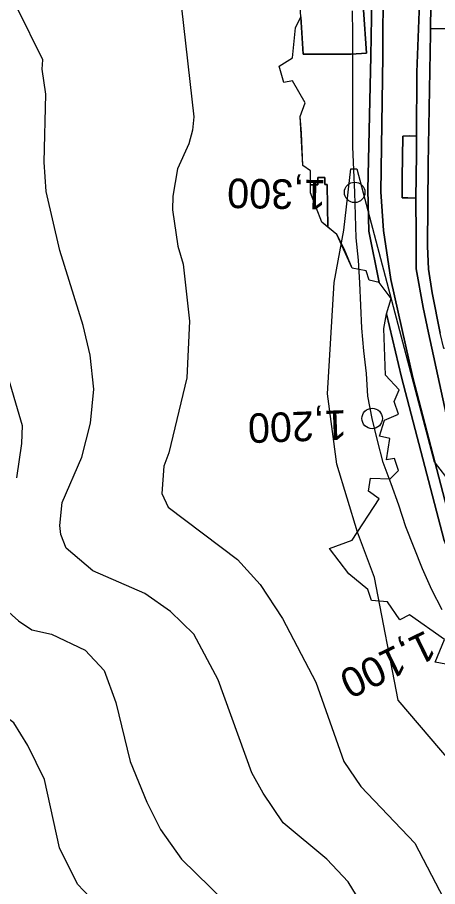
# Model space of a CAD drawing. Extents: x -510989 to -501240, y -1184665 to -1176098.
# Drawn here: x -505269 to -505084.1, y -1180250.1 to -1179867.2 of the extents above; entities that cross this region are included whole.
import ezdxf

# ---------------------------------------------------------------- set-up
doc = ezdxf.new("R2010")
doc.units = 0
for name, color, linetype in [('ostatni_plocha_x_draha', 7, 'Continuous'), ('ostatni_plocha_x_manipulacni_plocha', 7, 'Continuous'), ('ostatni_plocha_x_ostatni_komunikace', 7, 'Continuous'), ('popis', 7, 'Continuous'), ('trasovani_toku', 7, 'Continuous'), ('vrstevnice_01', 7, 'Continuous'), ('vrstevnice_02', 7, 'Continuous'), ('zastavena_plocha_a_nadvori', 7, 'Continuous')]:
    doc.layers.add(name, color=color, linetype=linetype)

msp = doc.modelspace()

# ---------------------------------------------------------------- linework, layer by layer
at = {"layer": 'ostatni_plocha_x_draha'}
for points in [[(-504846.92, -1180255.69), (-504876.7, -1180246.93), (-504903.53, -1180240.42), (-504941.73, -1180234.59), (-504956.19, -1180230.36), (-504971.65, -1180224.34), (-504979.7, -1180219.93), (-504989.9, -1180214.14), (-505016.08, -1180193.98), (-505036.83, -1180169.08), (-505053.71, -1180150.09), (-505070.44, -1180122.64), (-505081.27, -1180097.73), (-505100.02, -1180025.78), (-505106.57, -1179997.77), (-505104.55, -1179991.12), (-505109.78, -1179984.04), (-505114.35, -1179961.35), (-505114.78, -1179943.24), (-505113.43, -1179884.33), (-505112.92, -1179850.19)], [(-505108.03, -1179850.76), (-505108.21, -1179884.39), (-505109.11, -1179944.05), (-505107.94, -1179961.1), (-505104.63, -1179982.76), (-505094.99, -1180025.84), (-505076.48, -1180096.77), (-505066.83, -1180119.31), (-505053.9, -1180143.25), (-505029.13, -1180171.63), (-505021.04, -1180181.1), (-504988.93, -1180210.17), (-504977.51, -1180216.02), (-504969.72, -1180220.33), (-504951.76, -1180227.06), (-504938.88, -1180230.67), (-504916.82, -1180234.67), (-504902.88, -1180236.87), (-504869.49, -1180244.27), (-504844.53, -1180250.25)]]:
    msp.add_lwpolyline(points, dxfattribs=at)
at = {"layer": 'ostatni_plocha_x_manipulacni_plocha'}
for points in [[(-505040, -1179827), (-505031, -1179888), (-505052, -1179892.01), (-505057.46, -1179877.6), (-505059.99, -1179872.19), (-505087.26, -1179872.27), (-505086.87, -1179840.55)], [(-505112.92, -1179850.19), (-505113.43, -1179884.33), (-505114.78, -1179943.24), (-505114.35, -1179961.35), (-505109.78, -1179984.04), (-505114.26, -1179983.01), (-505115.57, -1179978.96), (-505121.67, -1179977.73), (-505125.17, -1179969.2), (-505128.45, -1179962.86), (-505132.44, -1179959.6), (-505132.75, -1179940.87), (-505133.75, -1179940.89), (-505133.8, -1179937.79), (-505136.8, -1179937.84), (-505136.75, -1179940.94), (-505140, -1179940.99), (-505140.1, -1179934.88), (-505143.37, -1179932.56), (-505144.01, -1179918.18), (-505144.63, -1179910.85), (-505142.44, -1179904.83), (-505147.91, -1179895.21), (-505151.73, -1179895.87), (-505153.81, -1179888.76), (-505148.02, -1179885.09), (-505146.68, -1179871.8), (-505144.23, -1179866.99), (-505143.19, -1179883.43), (-505122.13, -1179883.47), (-505115.41, -1179883.03), (-505118.11, -1179844.74)], [(-504844.53, -1180250.25), (-504869.49, -1180244.27), (-504902.88, -1180236.87), (-504916.82, -1180234.67), (-504938.88, -1180230.67), (-504951.76, -1180227.06), (-504969.72, -1180220.33), (-504977.51, -1180216.02), (-504988.93, -1180210.17), (-505021.04, -1180181.1), (-505029.13, -1180171.63), (-505053.9, -1180143.25), (-505066.83, -1180119.31), (-505076.48, -1180096.77), (-505094.99, -1180025.84), (-505104.63, -1179982.76), (-505107.94, -1179961.1), (-505109.11, -1179944.05), (-505108.21, -1179884.39), (-505108.03, -1179850.76)], [(-505091.94, -1179856.86), (-505093.3, -1179891.37), (-505093.34, -1179919.6), (-505096.32, -1179919.49), (-505099.47, -1179919.58), (-505099.7, -1179937.93), (-505099.76, -1179946.77), (-505099.35, -1179946.73), (-505097.21, -1179946.75), (-505093.64, -1179946.89), (-505093.62, -1179963.44), (-505093.6, -1179977.95), (-505090.51, -1179994.97), (-505088.1, -1180006.15), (-505076.2, -1180061.03)], [(-505064.84, -1180155.13), (-505085.26, -1180151.32), (-505081.09, -1180141.3), (-505096.45, -1180130.36), (-505100.72, -1180132.61), (-505106.17, -1180124.76), (-505113.27, -1180124.16), (-505114.8, -1180119.29), (-505123.22, -1180112.29), (-505131.64, -1180101.21), (-505121.64, -1180097.55), (-505109.88, -1180079.39), (-505114.58, -1180075.9), (-505113.71, -1180070.21), (-505104.97, -1180070.58), (-505101.26, -1180066.86), (-505103.11, -1180061.5), (-505106.61, -1180062.15), (-505105.08, -1180052.75), (-505109.67, -1180051.65), (-505107.49, -1180044.65), (-505101.26, -1180042.03), (-505103.22, -1180036.45), (-505101.04, -1180031.31), (-505107.05, -1180024.86), (-505107.82, -1180004.3), (-505106.57, -1179997.77), (-505100.02, -1180025.78), (-505081.27, -1180097.73)]]:
    msp.add_lwpolyline(points, dxfattribs=at)
for points in [[(-505118.11, -1179844.74), (-505115.41, -1179883.03), (-505122.13, -1179883.47), (-505143.19, -1179883.43), (-505144.23, -1179866.99), (-505145.1, -1179853.31), (-505140.94, -1179851.44), (-505138.8, -1179844.88)], [(-505087.26, -1179872.27), (-505059.99, -1179872.19), (-505057.46, -1179877.6), (-505052, -1179892.01), (-505052, -1179992.01), (-505047.54, -1180005.79), (-505081.4, -1180013.13), (-505082.92, -1180006.29), (-505086.53, -1179988.51), (-505088.16, -1179978.17), (-505088.55, -1179968.01), (-505088.32, -1179931.96), (-505087.28, -1179874.31)], [(-505099.47, -1179919.58), (-505096.32, -1179919.49), (-505093.34, -1179919.6), (-505093.35, -1179927.7), (-505093.64, -1179946.89), (-505097.21, -1179946.75), (-505099.35, -1179946.73), (-505099.76, -1179946.77), (-505099.7, -1179937.93)]]:
    msp.add_lwpolyline(points, close=True, dxfattribs=at)
at = {"layer": 'ostatni_plocha_x_ostatni_komunikace'}
for points in [[(-505086.87, -1179840.55), (-505087.26, -1179872.27), (-505087.28, -1179874.31), (-505088.32, -1179931.96), (-505088.55, -1179968.01), (-505088.16, -1179978.17), (-505086.53, -1179988.51), (-505082.92, -1180006.29)], [(-505076.2, -1180061.03), (-505088.1, -1180006.15), (-505090.51, -1179994.97), (-505093.6, -1179977.95), (-505093.62, -1179963.44), (-505093.64, -1179946.89), (-505093.35, -1179927.7), (-505093.34, -1179919.6), (-505093.3, -1179891.37), (-505091.94, -1179856.86)]]:
    msp.add_lwpolyline(points, dxfattribs=at)
at = {"layer": 'popis'}
msp.add_lwpolyline([(-505064.84, -1180155.13), (-505085.26, -1180151.32), (-505081.09, -1180141.3), (-505096.45, -1180130.36), (-505100.72, -1180132.61), (-505106.17, -1180124.76), (-505113.27, -1180124.16), (-505114.8, -1180119.29), (-505123.22, -1180112.29), (-505131.64, -1180101.21), (-505121.64, -1180097.55), (-505109.88, -1180079.39), (-505114.58, -1180075.9), (-505113.71, -1180070.21), (-505104.97, -1180070.58), (-505101.26, -1180066.86), (-505103.11, -1180061.5), (-505106.61, -1180062.15), (-505105.08, -1180052.75), (-505109.67, -1180051.65), (-505107.49, -1180044.65), (-505101.26, -1180042.03), (-505103.22, -1180036.45), (-505101.04, -1180031.31), (-505107.05, -1180024.86), (-505107.82, -1180004.3), (-505106.57, -1179997.77), (-505104.55, -1179991.12), (-505109.78, -1179984.04), (-505114.26, -1179983.01), (-505115.57, -1179978.96), (-505121.67, -1179977.73), (-505128.45, -1179962.86), (-505135.01, -1179957.5), (-505140.04, -1179944.59), (-505140.1, -1179934.88), (-505143.37, -1179932.56), (-505144.63, -1179910.85), (-505142.44, -1179904.83), (-505147.91, -1179895.21), (-505151.73, -1179895.87), (-505153.81, -1179888.76), (-505148.02, -1179885.09), (-505146.68, -1179871.8), (-505144.23, -1179866.99)], dxfattribs=at)
at = {"layer": 'trasovani_toku'}
for p, q in [((-505121.47, -1179874.33), (-505121.5, -1179864.33)), ((-505121.45, -1179884.33), (-505121.47, -1179874.33)), ((-505121.42, -1179894.33), (-505121.45, -1179884.33)), ((-505121.4, -1179904.33), (-505121.42, -1179894.33)), ((-505121.37, -1179914.33), (-505121.4, -1179904.33)), ((-505121.35, -1179924.33), (-505121.37, -1179914.33)), ((-505120.98, -1179934.33), (-505121.35, -1179924.33)), ((-505120.6, -1179944.32), (-505120.98, -1179934.33)), ((-505120.17, -1179954.31), (-505120.6, -1179944.32)), ((-505119.99, -1179964.31), (-505120.17, -1179954.31)), ((-505118.85, -1179974.24), (-505119.99, -1179964.31)), ((-505118.35, -1179984.23), (-505118.85, -1179974.24)), ((-505117.89, -1179994.22), (-505118.35, -1179984.23)), ((-505117.39, -1180004.21), (-505117.89, -1179994.22)), ((-505116.52, -1180014.17), (-505117.39, -1180004.21)), ((-505115.44, -1180024.11), (-505116.52, -1180014.17)), ((-505114.75, -1180034.09), (-505115.44, -1180024.11)), ((-505112.92, -1180043.92), (-505114.75, -1180034.09)), ((-505110.5, -1180053.62), (-505112.92, -1180043.92)), ((-505108.01, -1180063.31), (-505110.5, -1180053.62)), ((-505104.55, -1180072.69), (-505108.01, -1180063.31)), ((-505101.18, -1180082.1), (-505104.55, -1180072.69)), ((-505098.15, -1180091.63), (-505101.18, -1180082.1)), ((-505094.47, -1180100.93), (-505098.15, -1180091.63)), ((-505090.78, -1180110.22), (-505094.47, -1180100.93)), ((-505086.67, -1180119.34), (-505090.78, -1180110.22)), ((-505082.17, -1180128.27), (-505086.67, -1180119.34))]:
    msp.add_line(p, q, dxfattribs=at)
for centre in [(-505120.6, -1179944.32), (-505112.92, -1180043.92)]:
    msp.add_circle(centre, 4.5, dxfattribs=at)
at = {"layer": 'vrstevnice_01'}
for points in [[(-505196.81, -1179863), (-505191.41, -1179911), (-505192, -1179917), (-505193.59, -1179923), (-505198.59, -1179934), (-505200.59, -1179946), (-505200.69, -1179952)], [(-505200.69, -1179952), (-505198.41, -1179968), (-505196, -1179976), (-505193.31, -1180001), (-505194.5, -1180026), (-505202.31, -1180059), (-505204.59, -1180065), (-505205.5, -1180077), (-505202.59, -1180083), (-505172.09, -1180106), (-505162.19, -1180117), (-505152.31, -1180132), (-505137.69, -1180160), (-505125.41, -1180195), (-505117.91, -1180206), (-505094.19, -1180231), (-505076, -1180266)], [(-505274.5, -1180021), (-505266.91, -1180047), (-505267.19, -1180055), (-505269.41, -1180070)], [(-505274, -1180128), (-505268.5, -1180133), (-505262.69, -1180137), (-505254, -1180139), (-505239.09, -1180146), (-505230.81, -1180155), (-505225.69, -1180169), (-505219.31, -1180195), (-505212, -1180213), (-505206, -1180225), (-505196.81, -1180238), (-505165.09, -1180269)]]:
    msp.add_lwpolyline(points, dxfattribs=at)
at = {"layer": 'vrstevnice_02'}
for points in [[(-505119.81, -1180254), (-505123.5, -1180248), (-505132.91, -1180238), (-505152.09, -1180222), (-505160.81, -1180209), (-505165.81, -1180200), (-505180.59, -1180159), (-505191.41, -1180139), (-505201.69, -1180129), (-505212.91, -1180121), (-505235.81, -1180111), (-505247.5, -1180101), (-505249.91, -1180095), (-505250.31, -1180091), (-505249.31, -1180081), (-505240.69, -1180061), (-505236.81, -1180046), (-505235.41, -1180031), (-505236.91, -1180016), (-505240, -1180003), (-505250.31, -1179970), (-505256.31, -1179944), (-505257.19, -1179931), (-505256.41, -1179901), (-505258.09, -1179890), (-505257.81, -1179886), (-505269.09, -1179863)], [(-505073.31, -1180201), (-505101.41, -1180168), (-505111.91, -1180114), (-505119.31, -1180094), (-505128.5, -1180064), (-505132.59, -1180033), (-505129.69, -1179984), (-505125.41, -1179961), (-505122.31, -1179934), (-505119.59, -1179934), (-505085.59, -1180063), (-505075.69, -1180076)], [(-505064.5, -1180467), (-505082.31, -1180453), (-505105.09, -1180424), (-505132.31, -1180400), (-505143.09, -1180386), (-505157.5, -1180366), (-505180.09, -1180319), (-505195.19, -1180299), (-505242.5, -1180249), (-505250.41, -1180233), (-505257.09, -1180203), (-505264.41, -1180188), (-505270.59, -1180178), (-505308.5, -1180150), (-505317.5, -1180137), (-505318.91, -1180130), (-505319.69, -1180110), (-505315, -1180095), (-505305.5, -1180072), (-505306, -1180054), (-505316.31, -1180016), (-505326, -1179994)]]:
    msp.add_lwpolyline(points, dxfattribs=at)
at = {"layer": 'zastavena_plocha_a_nadvori'}
msp.add_lwpolyline([(-505136.8, -1179937.84), (-505133.8, -1179937.79), (-505133.75, -1179940.89), (-505132.75, -1179940.87), (-505132.44, -1179959.6), (-505135.01, -1179957.5), (-505140.04, -1179944.59), (-505140, -1179940.99), (-505136.75, -1179940.94)], close=True, dxfattribs=at)

# ---------------------------------------------------------------- texts
at = {"layer": 'trasovani_toku'}
for s, rotation, p in [('1,300', 179.0031, (-505133.07, -1179938.94)), ('1,200', 182.1077, (-505124.31, -1180040.2)), ('1,100', 205.9618, (-505089.24, -1180136.97))]:
    msp.add_text(s, height=13, rotation=rotation, dxfattribs=at).set_placement(p)

doc.saveas('drawing.dxf')
